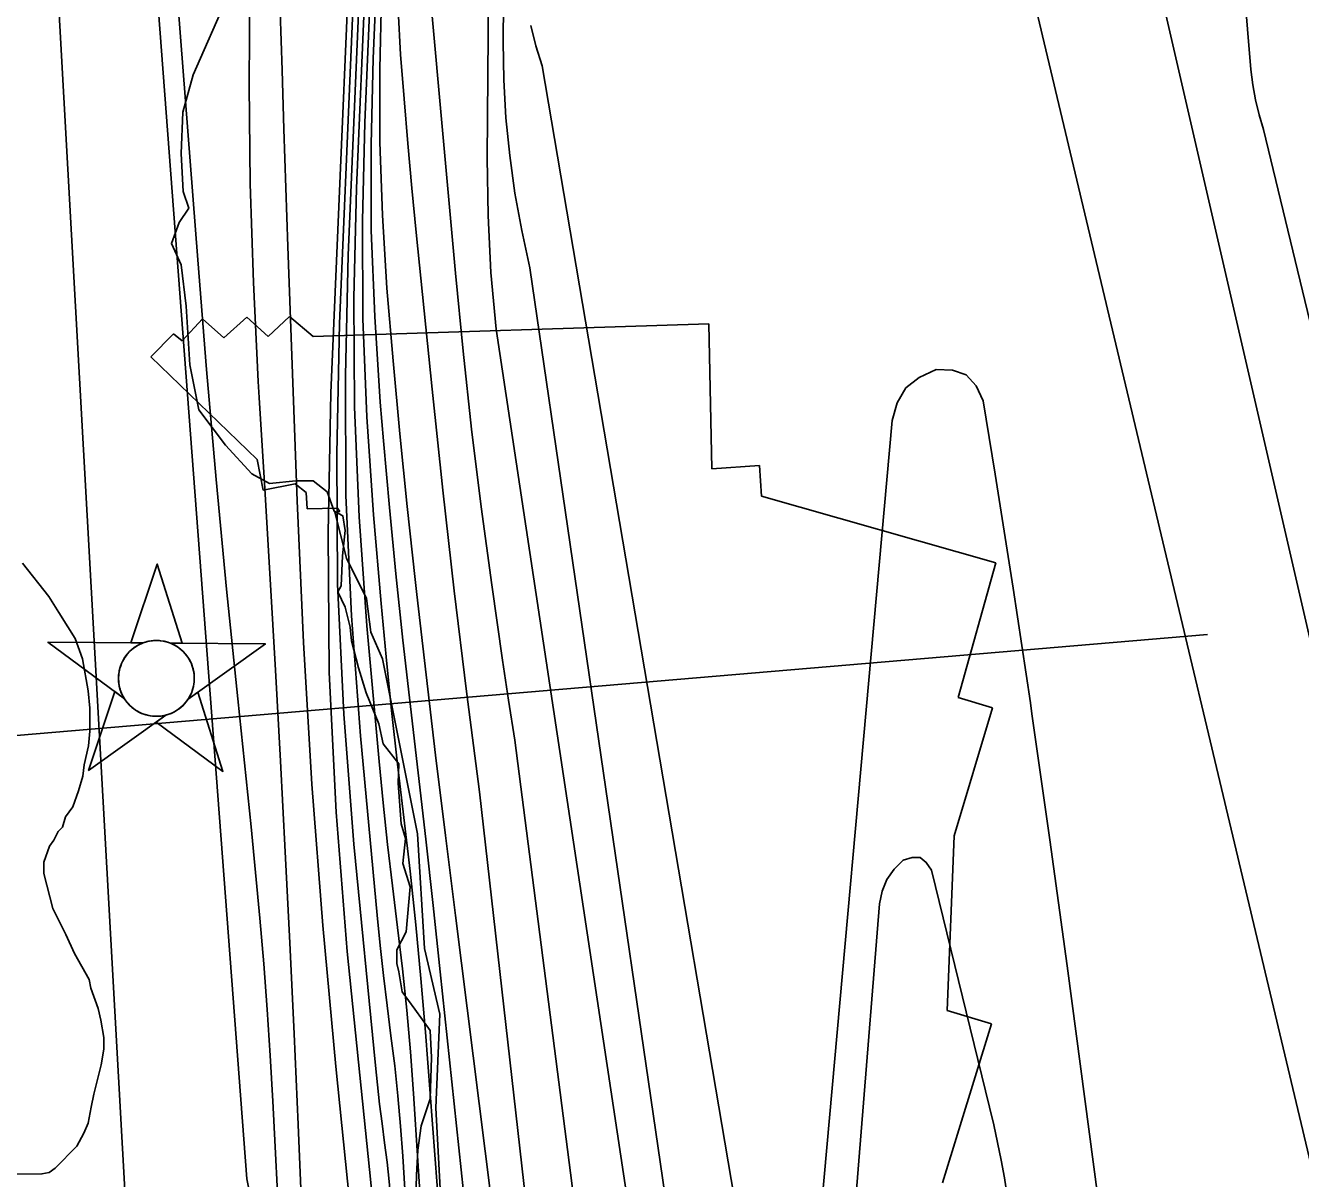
# Model space of a CAD drawing. Extents: x 3172231 to 3210228, y 940198 to 965780.
# Drawn here: x 3187870 to 3188897, y 954903 to 955832 of the extents above; entities that cross this region are included whole.
import ezdxf

# ---------------------------------------------------------------- set-up
doc = ezdxf.new("R2010")
doc.units = 0
for name, color, linetype in [('V-CHAN-NAID', 7, 'Continuous'), ('V-RIVR-EDGE', 7, 'Continuous'), ('V-RIVR-RANG', 7, 'Continuous'), ('V-RRAP-RVMT', 7, 'Continuous'), ('V-SITE-VEGE', 7, 'Continuous'), ('V-TOPO-DPTH', 7, 'Continuous'), ('V-TOPO-MAJR', 7, 'Continuous'), ('V-TOPO-MINR', 7, 'Continuous'), ('V-TOPO-WATR', 7, 'Continuous')]:
    doc.layers.add(name, color=color, linetype=linetype)

msp = doc.modelspace()

# ---------------------------------------------------------------- linework, layer by layer
at = {"layer": 'V-CHAN-NAID'}
for points in [[(3187964.993, 955334.432), (3187955.406, 955334.5), (3187976.532, 955397.984), (3187996.756, 955334.207), (3187987.169, 955334.275), (3187985.592, 955334.853), (3187983.497, 955335.473), (3187981.457, 955335.924), (3187979.421, 955336.232), (3187978.254, 955336.346), (3187976.72, 955336.427), (3187974.998, 955336.425), (3187973.628, 955336.355), (3187971.722, 955336.154), (3187970.356, 955335.935), (3187968.572, 955335.551), (3187967.042, 955335.131), (3187966.01, 955334.8)], [(3187964.993, 955334.432), (3187888.502, 955334.974), (3187950.067, 955289.575), (3187948.954, 955291.484), (3187948.144, 955293.112), (3187947.319, 955295.08), (3187946.623, 955297.134), (3187946.258, 955298.457), (3187945.897, 955300.083), (3187945.653, 955301.528), (3187945.465, 955303.126), (3187945.356, 955304.862), (3187945.344, 955306.443), (3187945.451, 955308.517), (3187945.634, 955310.135), (3187946.026, 955312.338), (3187946.507, 955314.261), (3187947.11, 955316.148), (3187947.765, 955317.827), (3187948.492, 955319.415), (3187949.306, 955320.95), (3187950.367, 955322.687), (3187951.398, 955324.157), (3187952.398, 955325.426), (3187953.4, 955326.572), (3187954.709, 955327.909), (3187955.76, 955328.874), (3187957.477, 955330.271), (3187958.689, 955331.141), (3187960.376, 955332.211), (3187962.107, 955333.156), (3187963.553, 955333.84)], [(3187987.169, 955334.275), (3188063.661, 955333.732), (3188001.458, 955289.21), (3188002.369, 955290.699), (3188003.347, 955292.546), (3188004.062, 955294.131), (3188004.801, 955296.086), (3188005.346, 955297.871), (3188005.744, 955299.51), (3188006.105, 955301.52), (3188006.291, 955303.093), (3188006.415, 955305.299), (3188006.385, 955307.361), (3188006.197, 955309.581), (3188005.931, 955311.339), (3188005.44, 955313.571), (3188004.8, 955315.711), (3188004.05, 955317.693), (3188003.402, 955319.136), (3188002.395, 955321.052), (3188001.333, 955322.774), (3188000.119, 955324.476), (3187998.858, 955326.015), (3187997.586, 955327.381), (3187995.954, 955328.913), (3187994.211, 955330.325), (3187992.528, 955331.502), (3187990.641, 955332.634), (3187989.169, 955333.395)], [(3187983.427, 955276.304), (3187921.224, 955231.782), (3187942.35, 955295.265), (3187950.067, 955289.575), (3187950.702, 955288.611), (3187952.085, 955286.752), (3187953.298, 955285.336), (3187954.764, 955283.833), (3187956.153, 955282.582), (3187957.607, 955281.426), (3187959.01, 955280.439), (3187960.688, 955279.403), (3187962.402, 955278.492), (3187964.193, 955277.681), (3187965.639, 955277.125), (3187967.267, 955276.596), (3187969.493, 955276.032), (3187971.025, 955275.745), (3187973.05, 955275.488), (3187974.587, 955275.384), (3187976.448, 955275.362), (3187978.137, 955275.44), (3187979.847, 955275.616), (3187981.749, 955275.927)], [(3188001.458, 955289.21), (3188009.254, 955294.791), (3188029.478, 955231.014), (3187975.63, 955270.724), (3187983.427, 955276.304), (3187985.093, 955276.78), (3187986.705, 955277.34), (3187988.863, 955278.254), (3187990.598, 955279.138), (3187992.464, 955280.252), (3187994.203, 955281.464), (3187995.755, 955282.709), (3187997.042, 955283.877), (3187998.426, 955285.297), (3187999.63, 955286.699), (3188000.749, 955288.171)]]:
    msp.add_lwpolyline(points, close=True, dxfattribs=at)
msp.add_circle((3187975.879, 955305.897), 30.541, dxfattribs=at)
at = {"layer": 'V-RIVR-EDGE'}
msp.add_lwpolyline([(3188033.079, 955855.115), (3188005.436, 955791.911), (3187997.064, 955761.852), (3187995.944, 955728.663), (3187997.425, 955698.06), (3188002.059, 955684.565), (3187994.251, 955673.174), (3187987.986, 955656.075), (3187995.723, 955638.941), (3187999.789, 955605.739), (3188002.785, 955558.537), (3188009.955, 955522.216), (3188031.667, 955493.638), (3188052.874, 955470.766), (3188066.857, 955462.952), (3188088.126, 955464.974), (3188102.129, 955464.94), (3188113.516, 955456.095), (3188119.183, 955440.522), (3188125.916, 955436.875), (3188127.961, 955424.942), (3188125.836, 955404.721), (3188124.739, 955380.348), (3188122.134, 955375.687), (3188127.808, 955363.226), (3188131.917, 955347.139), (3188132.928, 955336.245), (3188138.579, 955314.449), (3188144.752, 955294.207), (3188155.063, 955269.288), (3188158.654, 955253.202), (3188171.061, 955237.094), (3188170.504, 955221.536), (3188173.016, 955188.857), (3188176.617, 955176.92), (3188174.492, 955156.699), (3188180.151, 955138.014), (3188176.949, 955101.719), (3188169.653, 955087.215), (3188169.626, 955076.324), (3188171.165, 955069.578), (3188173.718, 955053.495), (3188184.056, 955039.466), (3188196.461, 955022.321), (3188197.444, 955000.537), (3188196.325, 954967.347), (3188189.01, 954945.583), (3188186.368, 954925.882), (3188185.281, 954905.659), (3188184.692, 954877.136)], dxfattribs=at)
at = {"layer": 'V-RIVR-RANG'}
msp.add_line((3187736.439, 955249.066), (3188822.534, 955341.246), dxfattribs=at)
at = {"layer": 'V-RRAP-RVMT'}
for p, q in [((3187996.627, 955577.716), (3188013.037, 955595.513)), ((3188013.037, 955595.513), (3188030.305, 955580.316)), ((3188030.305, 955580.316), (3188048.772, 955596.811)), ((3188048.772, 955596.811), (3188065.916, 955581.183)), ((3188065.916, 955581.183), (3188083.164, 955597.305)), ((3188083.164, 955597.305), (3188102.024, 955581.261)), ((3188102.024, 955581.261), (3188420.856, 955591.566)), ((3188420.856, 955591.566), (3188423.152, 955474.824)), ((3187971.332, 955564.98), (3187989.61, 955583.382)), ((3187989.61, 955583.382), (3187996.627, 955577.716)), ((3188057.158, 955482.273), (3187971.332, 955564.98)), ((3188061.809, 955457.583), (3188057.158, 955482.273)), ((3188423.152, 955474.824), (3188461.652, 955477.445)), ((3188461.652, 955477.445), (3188463.399, 955452.796)), ((3188087.654, 955462.581), (3188061.809, 955457.583)), ((3188096.514, 955455.763), (3188087.654, 955462.581)), ((3188097.339, 955442.446), (3188096.514, 955455.763)), ((3188463.399, 955452.796), (3188652.123, 955399.041)), ((3188121.735, 955443.119), (3188097.339, 955442.446)), ((3188123.54, 955440.198), (3188121.735, 955443.119)), ((3188119.474, 955439.793), (3188123.54, 955440.198)), ((3188129.042, 955402.641), (3188119.474, 955439.793)), ((3188145.017, 955370.148), (3188129.042, 955402.641)), ((3188652.123, 955399.041), (3188621.803, 955290.418)), ((3188148.466, 955343.106), (3188145.017, 955370.148)), ((3188157.99, 955321.527), (3188148.466, 955343.106)), ((3188186.102, 955180.702), (3188157.99, 955321.527)), ((3188621.803, 955290.418), (3188649.445, 955282.116)), ((3188649.445, 955282.116), (3188618.572, 955179.048)), ((3188191.69, 955088.467), (3188186.102, 955180.702)), ((3188618.572, 955179.048), (3188612.724, 955038.443)), ((3188204.097, 955035.435), (3188191.69, 955088.467)), ((3188201.047, 954960.095), (3188204.097, 955035.435)), ((3188612.724, 955038.443), (3188648.496, 955027.601)), ((3188648.496, 955027.601), (3188609.05, 954899.561)), ((3188206.496, 954853.275), (3188201.047, 954960.095))]:
    msp.add_line(p, q, dxfattribs=at)
at = {"layer": 'V-SITE-VEGE'}
for points in [[(3187900.331, 955186.079), (3187902.641, 955194.267), (3187908.455, 955202.467), (3187913.088, 955215.337), (3187916.555, 955227.035), (3187917.694, 955236.386), (3187921.149, 955251.591), (3187922.279, 955263.281), (3187922.218, 955281.979), (3187921.001, 955295.997), (3187916.244, 955321.692), (3187910.346, 955338.033), (3187904.472, 955347.361), (3187897.423, 955359.025), (3187889.2, 955371.851), (3187868.077, 955398.659)], [(3187855.676, 954906.636), (3187883.724, 954906.73), (3187889.565, 954907.918), (3187894.226, 954911.438), (3187911.695, 954929.024), (3187917.503, 954939.561), (3187920.983, 954947.753), (3187923.279, 954960.615), (3187925.581, 954971.139), (3187931.346, 954994.532), (3187933.642, 955007.393), (3187933.611, 955016.742), (3187931.227, 955030.759), (3187928.86, 955040.102), (3187922.961, 955056.441), (3187921.771, 955063.447), (3187910.016, 955084.445), (3187902.954, 955099.613), (3187892.368, 955120.613), (3187885.262, 955148.636), (3187885.231, 955157.985), (3187889.864, 955170.854), (3187893.353, 955175.54), (3187896.835, 955182.563), (3187900.331, 955186.079)]]:
    msp.add_lwpolyline(points, dxfattribs=at)
at = {"layer": 'V-TOPO-DPTH'}
for points in [[(3188175.933, 953666.765), (3188183.717, 954728.349), (3188183.667, 954745.557), (3188183.38, 954762.758), (3188182.741, 954779.95), (3188181.865, 954797.136), (3188174.277, 954921.002), (3188172.525, 954945.336), (3188170.425, 954969.636), (3188167.806, 954993.886), (3188164.84, 955018.102), (3188161.753, 955042.309), (3188158.854, 955066.537), (3188156.236, 955090.797), (3188153.805, 955115.079), (3188140.172, 955259.705), (3188133.056, 955356.367), (3188128.585, 955453.096), (3188128.082, 955549.928), (3188130.224, 955646.828), (3188146.881, 956037.526)], [(3188146.881, 956037.526), (3188130.224, 955646.828), (3188128.082, 955549.928), (3188128.585, 955453.096), (3188133.056, 955356.367), (3188140.172, 955259.705), (3188153.805, 955115.079), (3188156.236, 955090.797), (3188158.854, 955066.537), (3188161.753, 955042.309), (3188164.84, 955018.102), (3188167.806, 954993.886), (3188170.425, 954969.636), (3188172.525, 954945.336), (3188174.277, 954921.002), (3188181.865, 954797.136), (3188182.741, 954779.95), (3188183.38, 954762.758), (3188183.667, 954745.557), (3188183.717, 954728.349), (3188175.933, 953666.765)], [(3188218.777, 954158.263), (3188217.401, 954308.833), (3188215.825, 954459.401), (3188213.093, 954697.622), (3188212.428, 954729.065), (3188211.356, 954760.49), (3188209.675, 954791.889), (3188207.588, 954823.269), (3188192.504, 955021.067), (3188188.9, 955064.307), (3188184.889, 955107.508), (3188180.269, 955150.647), (3188175.242, 955193.746), (3188170.145, 955236.838), (3188165.359, 955279.964), (3188161.041, 955323.139), (3188157.034, 955366.347), (3188150.814, 955437.628), (3188145.473, 955516.535), (3188142.182, 955595.488), (3188141.963, 955674.509), (3188143.794, 955753.576), (3188156.241, 956045.533)], [(3188156.241, 956045.533), (3188143.794, 955753.576), (3188141.963, 955674.509), (3188142.182, 955595.488), (3188145.473, 955516.535), (3188150.814, 955437.628), (3188157.034, 955366.347), (3188161.041, 955323.139), (3188165.359, 955279.964), (3188170.145, 955236.838), (3188175.242, 955193.746), (3188180.269, 955150.647), (3188184.889, 955107.508), (3188188.9, 955064.307), (3188192.504, 955021.067), (3188207.588, 954823.269), (3188209.675, 954791.889), (3188211.356, 954760.49), (3188212.428, 954729.065), (3188213.093, 954697.622), (3188215.825, 954459.401), (3188217.401, 954308.833), (3188218.777, 954158.263)], [(3188150.924, 954876.327), (3188129.649, 955085.95), (3188120.694, 955198.277), (3188114.974, 955310.7), (3188114.107, 955423.264), (3188116.476, 955535.923), (3188137.521, 956029.519)], [(3188186.781, 955963.482), (3188216.768, 955632.424), (3188222.949, 955569.517), (3188229.766, 955506.683), (3188237.538, 955443.96), (3188245.947, 955381.312), (3188254.587, 955320.457), (3188259.404, 955288.333), (3188264.555, 955256.266), (3188329.571, 954751.015), (3188331.722, 954709.909), (3188333.105, 954668.752), (3188333.948, 954625.727), (3188335.04, 954563.018), (3188335.951, 954500.306), (3188336.59, 954437.591), (3188337.047, 954374.873), (3188341.984, 953412.468)], [(3188186.781, 955963.482), (3188216.768, 955632.424), (3188222.949, 955569.517), (3188229.766, 955506.683), (3188237.538, 955443.96), (3188245.947, 955381.312), (3188254.587, 955320.457), (3188259.404, 955288.333), (3188264.555, 955256.266), (3188329.571, 954751.015), (3188331.722, 954709.909), (3188333.105, 954668.752), (3188333.948, 954625.727), (3188335.04, 954563.018), (3188335.951, 954500.306), (3188336.59, 954437.591), (3188337.047, 954374.873), (3188341.984, 953412.468)], [(3188157.163, 955855.621), (3188155.741, 955796.75), (3188155.764, 955737.906), (3188157.957, 955679.104), (3188161.596, 955620.328), (3188166.609, 955561.601), (3188172.003, 955502.91), (3188177.969, 955444.275), (3188184.317, 955385.677), (3188185.705, 955373.417), (3188193.16, 955308.732), (3188200.784, 955244.067), (3188208.662, 955179.433), (3188216.711, 955114.819), (3188250.161, 954850.516)], [(3188250.161, 954850.516), (3188216.711, 955114.819), (3188208.662, 955179.433), (3188200.784, 955244.067), (3188193.16, 955308.732), (3188185.705, 955373.417), (3188184.317, 955385.677), (3188177.969, 955444.275), (3188172.003, 955502.91), (3188166.609, 955561.601), (3188161.596, 955620.328), (3188157.957, 955679.104), (3188155.764, 955737.906), (3188155.741, 955796.75), (3188157.163, 955855.621)], [(3188170.514, 955844.407), (3188172.536, 955808.492), (3188175.334, 955772.6), (3188178.329, 955736.725), (3188181.617, 955700.875), (3188185.102, 955665.043), (3188197.908, 955538.75), (3188206.539, 955457.58), (3188215.696, 955376.471), (3188225.642, 955295.455), (3188236.115, 955214.502), (3188288.214, 954754.459), (3188288.688, 954734.566), (3188288.83, 954714.661), (3188281.954, 953447.064)], [(3188281.954, 953447.064), (3188288.83, 954714.661), (3188288.688, 954734.566), (3188288.214, 954754.459), (3188236.115, 955214.502), (3188225.642, 955295.455), (3188215.696, 955376.471), (3188206.539, 955457.58), (3188197.908, 955538.75), (3188185.102, 955665.043), (3188181.617, 955700.875), (3188178.329, 955736.725), (3188175.334, 955772.6), (3188172.536, 955808.492), (3188170.514, 955844.407)]]:
    msp.add_lwpolyline(points, dxfattribs=at)
at = {"layer": 'V-TOPO-MAJR'}
for points in [[(3189146.727, 957219.085), (3188851.228, 956039.422), (3188847.118, 956018.729), (3188844.38, 955997.924), (3188843.7, 955976.951), (3188844.392, 955955.865), (3188857.524, 955796.454), (3188859.002, 955784.106), (3188861.076, 955771.881), (3188864.045, 955759.842), (3188867.609, 955747.927), (3189107.333, 954756.172), (3189110.299, 954722.799), (3189112.997, 954689.406), (3189115.291, 954655.982), (3189117.317, 954622.538), (3189121.913, 954538.226), (3189126.131, 954462.616), (3189130.477, 954387.014), (3189135.016, 954311.424), (3189139.683, 954235.841), (3189162.167, 953879.071)], [(3188363.811, 954140.328), (3188365.944, 954292.183), (3188368.656, 954444.03), (3188374.411, 954721.721), (3188374.553, 954734.717), (3188374.524, 954747.711), (3188374.239, 954760.702), (3188249.585, 955587.074), (3188245.208, 955632.844), (3188243.027, 955678.772), (3188242.311, 955724.804), (3188244.826, 956023.774), (3188245.797, 956044.68), (3188247.812, 956065.444), (3188251.394, 956085.997), (3188256.02, 956106.407), (3188419.354, 956718.221)], [(3187987.353, 955926.458), (3188009.173, 955643.155), (3188016.359, 955554.665), (3188024.034, 955466.22), (3188032.443, 955377.842), (3188041.342, 955289.508), (3188052.16, 955186.429), (3188055.83, 955149.652), (3188059.251, 955112.852), (3188062.296, 955076.02), (3188065.092, 955039.166), (3188067.537, 955002.287), (3188069.762, 954965.395), (3188071.659, 954928.485), (3188073.338, 954891.562), (3188077.113, 954799.496), (3188077.58, 954785.304), (3188077.894, 954771.109), (3188077.977, 954756.912), (3188077.907, 954742.712), (3188071.261, 954231.997), (3188069.454, 954086.17)]]:
    msp.add_lwpolyline(points, dxfattribs=at)
at = {"layer": 'V-TOPO-MINR'}
for points in [[(3187970.266, 957694.487), (3187893.823, 956456.907), (3187888.716, 956203.697), (3187887.706, 956155.084), (3187886.656, 956106.473), (3187885.547, 956057.862), (3187951.875, 954869.569), (3187952.925, 954866.165), (3187954.078, 954862.796), (3187955.298, 954859.448), (3187956.453, 954856.086), (3187957.453, 954852.685), (3187958.222, 954849.225), (3187958.837, 954845.724), (3187965.626, 954797.549), (3187966.657, 954788.662), (3187967.394, 954779.759), (3187967.693, 954770.83), (3187967.7, 954761.883), (3187964.655, 954634.328)], [(3188434.385, 956707.495), (3188387.909, 956547.391), (3188343.398, 956386.697), (3188265.017, 956093.217), (3188261.735, 956078.743), (3188259.194, 956064.169), (3188257.764, 956049.444), (3188257.076, 956034.619), (3188255.257, 955818.516), (3188255.789, 955787.919), (3188257.367, 955757.403), (3188260.516, 955727.009), (3188264.712, 955696.696), (3188270.266, 955666.576), (3188276.576, 955636.63), (3188406.623, 954745.129), (3188406.625, 954715.75), (3188406.222, 954686.367), (3188378.119, 953518.641)], [(3187960.418, 956070.794), (3188048.847, 954902.709), (3188050.798, 954891.995), (3188052.507, 954881.246), (3188053.852, 954870.446), (3188054.955, 954859.612), (3188055.805, 954848.748), (3188056.56, 954837.877), (3188057.173, 954826.998), (3188057.691, 954816.112), (3188059.083, 954782.135), (3188059.239, 954777.366), (3188059.34, 954772.597), (3188059.362, 954767.827), (3188059.331, 954763.056), (3188057.494, 954640.851), (3188056.544, 954574.977), (3188055.648, 954509.102), (3188054.833, 954443.226), (3188054.071, 954377.349), (3188043.294, 953392.623)], [(3188160.922, 956049.536), (3188150.505, 955805.228), (3188148.866, 955735.944), (3188148.975, 955666.696), (3188151.707, 955597.503), (3188156.187, 955528.345), (3188158.796, 955497.219), (3188163.567, 955443.679), (3188168.712, 955390.178), (3188174.417, 955336.733), (3188180.495, 955283.326), (3188186.745, 955229.935), (3188192.851, 955176.528), (3188198.739, 955123.097), (3188204.482, 955069.649), (3188230.636, 954821.53)], [(3188151.561, 956041.529), (3188137.031, 955700.742), (3188135.034, 955612.485), (3188135.384, 955524.284), (3188139.256, 955436.167), (3188145.476, 955348.107), (3188155.373, 955239.048), (3188158.599, 955205.58), (3188162.075, 955172.139), (3188165.925, 955138.74), (3188170.025, 955105.368), (3188173.996, 955071.985), (3188177.547, 955038.563), (3188180.467, 955005.079), (3188182.966, 954971.554), (3188193.557, 954808.789), (3188194.85, 954785.276), (3188195.827, 954761.752), (3188196.332, 954738.214), (3188196.522, 954714.666), (3188194.73, 953811.512)], [(3188156.241, 956045.533), (3188143.794, 955753.576), (3188141.963, 955674.509), (3188142.182, 955595.488), (3188145.473, 955516.535), (3188150.814, 955437.628), (3188157.034, 955366.347), (3188161.041, 955323.139), (3188165.359, 955279.964), (3188170.145, 955236.838), (3188175.242, 955193.746), (3188180.269, 955150.647), (3188184.889, 955107.508), (3188188.9, 955064.307), (3188192.504, 955021.067), (3188207.588, 954823.269), (3188209.675, 954791.889), (3188211.356, 954760.49), (3188212.428, 954729.065), (3188213.093, 954697.622), (3188215.825, 954459.401), (3188217.401, 954308.833), (3188218.777, 954158.263)], [(3188137.521, 956029.519), (3188116.476, 955535.923), (3188114.107, 955423.264), (3188114.974, 955310.7), (3188120.694, 955198.277), (3188129.649, 955085.95), (3188150.924, 954876.327)], [(3188142.201, 956033.523), (3188123.369, 955591.837), (3188121.104, 955486.819), (3188121.779, 955381.881), (3188126.867, 955277.064), (3188134.895, 955172.328), (3188152.324, 954994.234), (3188153.946, 954978.617), (3188155.693, 954963.015), (3188157.626, 954947.435), (3188159.684, 954931.87), (3188161.656, 954916.298), (3188163.39, 954900.702), (3188164.767, 954885.07), (3188165.906, 954869.415), (3188170.989, 954786.449), (3188171.567, 954775.065), (3188171.985, 954763.677), (3188172.164, 954752.283), (3188172.184, 954740.884), (3188168.596, 954330.235), (3188167.325, 954169.154)], [(3189060.975, 954117.4), (3189058.674, 954261.628), (3189056.447, 954405.857), (3189052.181, 954689.058), (3189052.118, 954691.686), (3189052.025, 954694.313), (3189051.884, 954696.937), (3189051.713, 954699.56), (3189050.339, 954718.041), (3189050.09, 954720.815), (3189049.783, 954723.581), (3189049.39, 954726.337), (3189048.939, 954729.085), (3189048.425, 954731.824), (3189047.884, 954734.557), (3189047.302, 954737.282), (3189046.693, 954740.001), (3188990.64, 954981.744), (3188985.749, 955002.158), (3188980.661, 955022.522), (3188975.276, 955042.809), (3188969.693, 955063.045), (3188963.782, 955083.185), (3188756.818, 955980.579)], [(3188186.781, 955963.482), (3188216.768, 955632.424), (3188222.949, 955569.517), (3188229.766, 955506.683), (3188237.538, 955443.96), (3188245.947, 955381.312), (3188254.587, 955320.457), (3188259.404, 955288.333), (3188264.555, 955256.266), (3188329.571, 954751.015), (3188331.722, 954709.909), (3188333.105, 954668.752), (3188333.948, 954625.727), (3188335.04, 954563.018), (3188335.951, 954500.306), (3188336.59, 954437.591), (3188337.047, 954374.873), (3188341.984, 953412.468)], [(3188051.11, 955863.856), (3188050.549, 955784.099), (3188051.285, 955704.371), (3188053.965, 955624.684), (3188057.941, 955545.024), (3188058.747, 955532.07), (3188063.212, 955458.904), (3188067.566, 955385.732), (3188071.754, 955312.55), (3188075.832, 955239.361), (3188079.693, 955166.162), (3188083.375, 955092.953), (3188086.79, 955019.732), (3188090.025, 954946.502), (3188095.498, 954817.258), (3188096.323, 954793.424), (3188096.901, 954769.585), (3188097.109, 954745.741), (3188097.072, 954721.893), (3188085.954, 953530.565)], [(3188157.163, 955855.621), (3188155.741, 955796.75), (3188155.764, 955737.906), (3188157.957, 955679.104), (3188161.596, 955620.328), (3188166.609, 955561.601), (3188172.003, 955502.91), (3188177.969, 955444.275), (3188184.317, 955385.677), (3188185.705, 955373.417), (3188193.16, 955308.732), (3188200.784, 955244.067), (3188208.662, 955179.433), (3188216.711, 955114.819), (3188250.161, 954850.516)], [(3188075.591, 955842.973), (3188077.052, 955795.671), (3188078.568, 955748.372), (3188080.166, 955701.075), (3188081.818, 955653.78), (3188089.159, 955448.828), (3188094.367, 955334.753), (3188101.067, 955220.78), (3188110.004, 955106.96), (3188120.434, 954993.243), (3188140.814, 954792.703), (3188142.1, 954779.327), (3188143.287, 954765.943), (3188144.327, 954752.546), (3188145.27, 954739.142), (3188146.001, 954725.727), (3188146.547, 954712.306), (3188146.817, 954698.877), (3188146.903, 954685.443), (3188141.912, 953400.073)], [(3188170.514, 955844.407), (3188172.536, 955808.492), (3188175.334, 955772.6), (3188178.329, 955736.725), (3188181.617, 955700.875), (3188185.102, 955665.043), (3188197.908, 955538.75), (3188206.539, 955457.58), (3188215.696, 955376.471), (3188225.642, 955295.455), (3188236.115, 955214.502), (3188288.214, 954754.459), (3188288.688, 954734.566), (3188288.83, 954714.661), (3188281.954, 953447.064)], [(3188977.979, 953425.568), (3188953.787, 954695.566), (3188953.673, 954698.818), (3188953.488, 954702.065), (3188953.198, 954705.305), (3188952.838, 954708.539), (3188950.539, 954726.538), (3188950.274, 954728.297), (3188949.954, 954730.045), (3188949.103, 954733.496), (3188948.594, 954735.203), (3188947.504, 954738.593), (3188683.115, 955850.559)], [(3188277.359, 955831.816), (3188281.474, 955815.418), (3188286.564, 955799.296), (3188463.816, 954755.23), (3188463.481, 954747.996), (3188463.138, 954740.763), (3188462.781, 954733.53), (3188462.416, 954726.297), (3188458.125, 954642.787), (3188455.92, 954593.79), (3188454.129, 954544.78), (3188452.961, 954495.752), (3188452.207, 954446.712), (3188442.927, 953418.472)], [(3188748.527, 954780.824), (3188709.359, 955074.406), (3188702.504, 955125.139), (3188695.534, 955175.857), (3188688.393, 955226.55), (3188681.137, 955277.228), (3188679.818, 955286.334), (3188673.008, 955332.426), (3188666.025, 955378.493), (3188658.784, 955424.519), (3188651.371, 955470.519), (3188641.686, 955529.559), (3188636.059, 955541.608), (3188628.244, 955550.357), (3188617.144, 955554.157), (3188603.856, 955554.658), (3188590.383, 955548.383), (3188579.549, 955539.83)], [(3188579.549, 955539.83), (3188572.676, 955527.86), (3188568.442, 955513.612), (3188503.237, 954787.532), (3188501.16, 954762.732), (3188499.282, 954737.918), (3188497.703, 954713.083), (3188496.322, 954688.235), (3188480.545, 954369.839), (3188473.417, 954205.505), (3188467.638, 954041.132)], [(3188661.171, 954889.164), (3188658.887, 954903.518), (3188656.246, 954917.816), (3188653.412, 954932.073), (3188650.288, 954946.269), (3188646.97, 954960.425), (3188600.143, 955151.428), (3188596.001, 955157.709), (3188590.993, 955161.548), (3188584.684, 955161.725), (3188577.51, 955159.459), (3188570.097, 955152.143), (3188564.18, 955144.007), (3188560.507, 955134.642), (3188558.33, 955124.457), (3188528.778, 954757.07)]]:
    msp.add_lwpolyline(points, dxfattribs=at)
at = {"layer": 'V-TOPO-WATR'}
msp.add_lwpolyline([(3188146.881, 956037.526), (3188130.224, 955646.828), (3188128.082, 955549.928), (3188128.585, 955453.096), (3188133.056, 955356.367), (3188140.172, 955259.705), (3188153.805, 955115.079), (3188156.236, 955090.797), (3188158.854, 955066.537), (3188161.753, 955042.309), (3188164.84, 955018.102), (3188167.806, 954993.886), (3188170.425, 954969.636), (3188172.525, 954945.336), (3188174.277, 954921.002), (3188181.865, 954797.136), (3188182.741, 954779.95), (3188183.38, 954762.758), (3188183.667, 954745.557), (3188183.717, 954728.349), (3188175.933, 953666.765)], dxfattribs=at)

doc.saveas('drawing.dxf')
